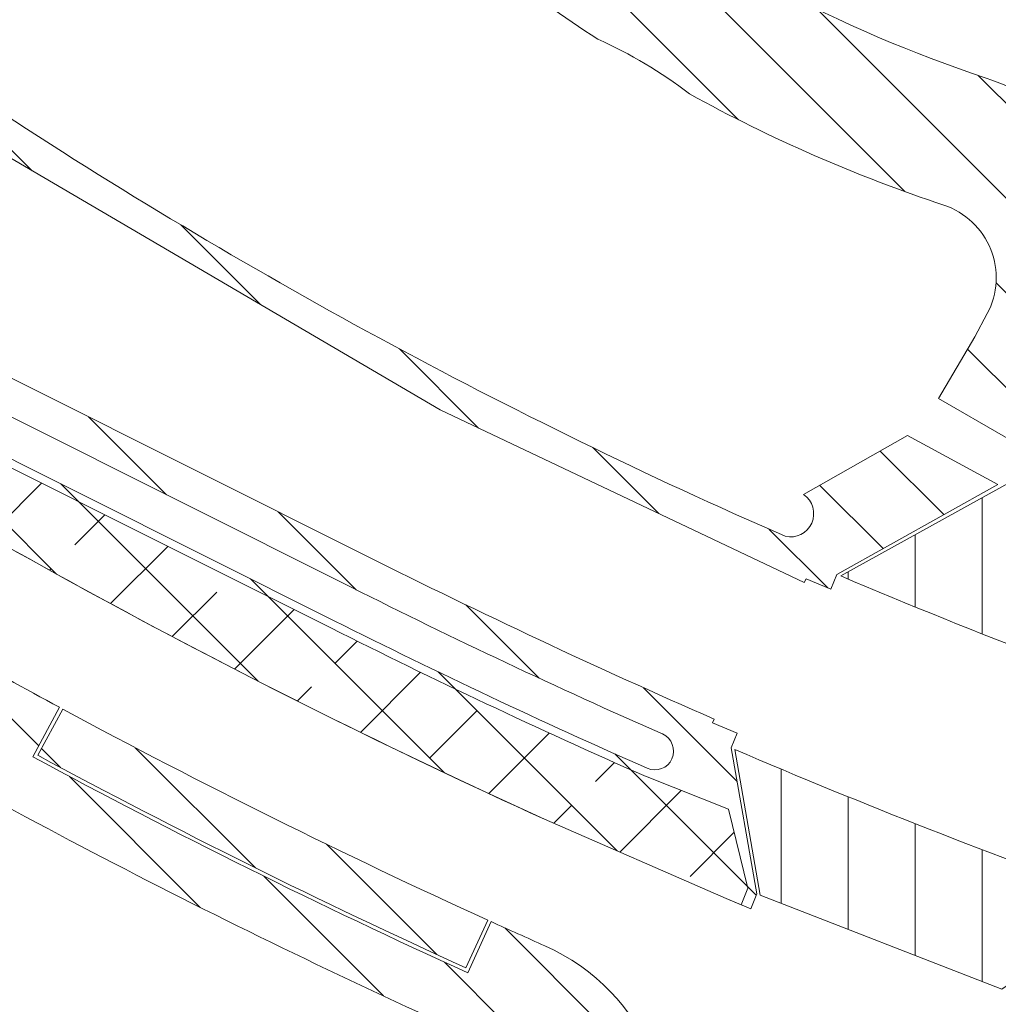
# Model space of a CAD drawing. Header units: metres. Extents: x 167411 to 168816, y 461777 to 462985.
# Tile 413 of 493: x 167774 to 167811, y 462683 to 462719. Entities that reach past the tile are written whole.
import ezdxf

# ---------------------------------------------------------------- set-up
doc = ezdxf.new("R2010")
doc.units = ezdxf.units.M
doc.header["$LTSCALE"] = 0.5
for name, color, linetype, lineweight, true_color in [('Noord-N-WE-GW-AANVULLEN-menggranulaat uitvullen', 7, 'Continuous', 18, 0xff7f01), ('Noord-N-WE-GW-AANVULLEN-teelgrond 1e grootte boom', 7, 'Continuous', 18, 0x0001ff), ('Noord-N-WE-GW-AANVULLEN-vrijgekomen grond (uitvullen)', 7, 'Continuous', 18, 0x0100ff), ('Noord-N-WE-GW-AANVULLEN-zand uitvullen', 7, 'Continuous', 18, 0x3fff01), ('Zuid-N-WE-GW-AANVULLEN-menggranulaat', 7, 'Continuous', 18, 0x01ff7f), ('Zuid-N-WE-GW-AANVULLEN-menggranulaat uitvullen', 7, 'Continuous', 18, 0xff7f01), ('Zuid-N-WE-GW-AANVULLEN-teelgrond 1e grootte boom', 7, 'Continuous', 18, 0x0001ff), ('Zuid-N-WE-GW-AANVULLEN-vrijgekomen grond (uitvullen)', 7, 'Continuous', 18, 0x0100ff), ('Zuid-N-WE-GW-AANVULLEN-zand uitvullen', 7, 'Continuous', 18, 0x3fff01), ('Zuid-N-WE-GW-ONTGRAVEN-grond-menggranulaat', 7, 'Continuous', 18, 0xff0001)]:
    doc.layers.add(name, color=color, linetype=linetype, lineweight=lineweight, true_color=true_color)
pattern_1 = [(90, (0, 0), (-2.5, 0), [])]
pattern_2 = [(45, (0, 0), (-3.535533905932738, 3.535533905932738), []), (45, (3.5355339, 0), (-3.535533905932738, 3.535533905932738), [2.5, -1.25])]
pattern_3 = [(135, (0, 0), (-1.767766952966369, -1.767766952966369), [])]

msp = doc.modelspace()

# ---------------------------------------------------------------- hatches: boundary and pattern name
at = {"layer": 'Noord-N-WE-GW-AANVULLEN-menggranulaat uitvullen', "transparency": 33554687}
h = msp.add_hatch(dxfattribs=at)
h.set_pattern_fill('ANSI31', color=256, scale=20, angle=45)
h.set_pattern_definition(pattern_1)
edge = h.paths.add_edge_path()
edge.add_arc((167900.3322941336, 462924.6375822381), 245.4416141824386, 247.0729265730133, 250.9597259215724)
edge.add_line((167820.2612152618, 462692.6242026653), (167817.8346949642, 462701.1818654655))
edge.add_line((167817.8346949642, 462701.1818654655), (167813.5750626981, 462703.4749092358))
edge.add_line((167813.5750626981, 462703.4749092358), (167804.7182587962, 462698.5855036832))
at = {"layer": 'Noord-N-WE-GW-AANVULLEN-teelgrond 1e grootte boom'}
h = msp.add_hatch(dxfattribs=at)
h.set_pattern_fill('ANSI33', color=256, scale=20)
h.set_pattern_definition(pattern_2)
h.paths.add_polyline_path([(167851.496245, 462738.563006), (167851.496245, 462733.563006), (167857.496245, 462733.563006), (167857.496245, 462738.563006)])
h.paths.add_polyline_path([(167851.3662560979, 462731.3587327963), (167851.3662560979, 462726.3587327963), (167857.3662560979, 462726.3587327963), (167857.3662560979, 462731.3587327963)])
h.paths.add_polyline_path([(167853.7575194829, 462724.8166165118), (167854.1870491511, 462719.8351002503), (167860.1648686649, 462720.3505358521), (167859.7353389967, 462725.3320521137)])
edge = h.paths.add_edge_path()
edge.add_line((167819.752561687, 462698.5678700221), (167818.5773189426, 462699.0071671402))
edge.add_line((167818.5773189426, 462699.0071671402), (167819.6625522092, 462695.1794274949))
edge.add_line((167819.6625522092, 462695.1794274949), (167823.7469851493, 462693.8079464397))
edge.add_arc((167900.6604038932, 462925.3685777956), 243.9999999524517, 251.6259691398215, 258.5614237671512)
edge.add_arc((167946.0157406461, 463149.5269567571), 472.7008644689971, 258.5614237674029, 259.1146180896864)
edge.add_arc((167946.0157504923, 463149.526999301), 472.7009081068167, 259.1146178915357, 259.7296689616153)
edge.add_line((167861.7366223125, 462684.3999445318), (167862.3462604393, 462687.5686881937))
edge.add_arc((167897.0482822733, 462880.5361637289), 196.0629412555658, 258.8202020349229, 259.8052653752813, ccw=False)
edge.add_arc((167900.6604038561, 462925.3685776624), 240.799999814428, 250.3668830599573, 260.0454236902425, ccw=False)
edge = h.paths.add_edge_path()
edge.add_line((167578.4032729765, 462799.7303160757), (167596.6203670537, 462796.9720314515))
edge.add_line((167596.6203670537, 462796.9720314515), (167601.6020787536, 462796.1410789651))
edge.add_arc((167606.5339795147, 462827.100711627), 31.34999999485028, 260.94877682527, 275.6641324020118)
edge.add_line((167609.6281247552, 462795.9037764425), (167609.6238054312, 462793.4097978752))
edge.add_arc((167603.0385404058, 462821.3954510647), 28.74999999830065, 263.5356267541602, 283.2413064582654, ccw=False)
edge.add_arc((167609.42836148, 462855.0211414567), 62.93352959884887, 252.2468160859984, 261.20118637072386, ccw=False)
edge.add_arc((167562.3483782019, 462696.7118973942), 102.2499999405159, 74.17099039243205, 77.73495314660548)
edge.add_arc((167562.3483781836, 462696.7118973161), 102.250000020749, 77.73495314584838, 81.12712426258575)
edge.add_line((167578.1196902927, 462797.7382711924), (167578.4032729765, 462799.7303160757))
edge = h.paths.add_edge_path()
edge.add_arc((167472.8983696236, 462038.8933752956), 768.1212285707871, 83.66386098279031, 84.63420210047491, ccw=False)
edge.add_line((167557.6691693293, 462802.3225686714), (167557.5895591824, 462800.5467459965))
edge.add_arc((167555.5527658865, 462613.8437053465), 186.7141502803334, 89.37496984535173, 91.48672537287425)
edge.add_line((167550.7084035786, 462800.495000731), (167546.2931048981, 462800.5326116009))
edge.add_line((167546.2931048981, 462800.5326116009), (167544.6420942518, 462803.1182976))
edge.add_line((167544.6420942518, 462803.1182976), (167544.728463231, 462803.6486691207))
edge = h.paths.add_edge_path()
edge.add_line((167502.3501883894, 462807.3307395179), (167484.6232827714, 462807.8409732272))
edge.add_line((167484.6232827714, 462807.8409732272), (167479.5257499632, 462809.9299242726))
edge.add_line((167479.5257499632, 462809.9299242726), (167479.5256575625, 462809.9101138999))
edge.add_arc((167475.679294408, 461985.2643094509), 824.6547746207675, 89.73275947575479, 92.94858476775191)
edge.add_arc((167431.5555315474, 462841.903473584), 33.11999999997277, 262.34218993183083, 272.94858476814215, ccw=False)
edge.add_line((167427.142078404, 462809.0788512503), (167426.7420394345, 462806.1212264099))
edge.add_arc((167432.0353601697, 462845.4296723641), 39.66324706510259, 262.3306199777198, 270.6948268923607)
edge.add_arc((167473.7999534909, 462046.5827580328), 760.3082304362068, 90.64474842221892, 93.112606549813, ccw=False)
edge.add_line((167465.244398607, 462806.842850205), (167494.8134747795, 462803.0676205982))
edge.add_arc((167472.8515045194, 461852.3212443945), 951.0000000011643, 86.68204269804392, 88.67671915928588, ccw=False)
edge.add_line((167527.8924539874, 462801.7271080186), (167531.204409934, 462801.5236236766))
edge.add_line((167531.204409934, 462801.5236236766), (167531.5202549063, 462805.673126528))
edge.add_arc((167473.7849370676, 462047.1590229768), 760.7082306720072, 85.64724816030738, 87.84798802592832)
at = {"layer": 'Noord-N-WE-GW-AANVULLEN-vrijgekomen grond (uitvullen)'}
h = msp.add_hatch(dxfattribs=at)
h.set_pattern_fill('ANSI31', color=256, scale=20, angle=90)
h.set_pattern_definition(pattern_3)
edge = h.paths.add_edge_path()
edge.add_line((167773.9350348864, 462744.8437128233), (167774.7053209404, 462747.5686042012))
edge.add_line((167774.7053209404, 462747.5686042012), (167772.4681345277, 462749.4091594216))
edge.add_arc((167770.7280234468, 462747.1238616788), 2.87238095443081, 52.71299964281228, 140.1453599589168)
edge.add_line((167768.5229749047, 462748.9646042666), (167768.4071028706, 462749.059860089))
edge.add_line((167768.4071028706, 462749.059860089), (167759.1034751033, 462737.7426487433))
edge.add_line((167759.1034751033, 462737.7426487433), (167759.203539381, 462737.6764132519))
edge.add_line((167759.203539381, 462737.6764132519), (167755.1871688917, 462731.6087416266))
edge.add_line((167755.1871688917, 462731.6087416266), (167753.595630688, 462729.6727469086))
edge.add_line((167753.595630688, 462729.6727469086), (167754.7471526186, 462728.7266177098))
edge.add_line((167754.7471526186, 462728.7266177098), (167760.9556895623, 462723.6252692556))
edge.add_line((167760.9556895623, 462723.6252692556), (167763.8707047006, 462721.2300982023))
edge.add_line((167763.8707047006, 462721.2300982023), (167772.4173993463, 462714.9365886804))
edge.add_line((167772.4173993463, 462714.9365886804), (167789.7646908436, 462704.7839077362))
edge.add_line((167789.7646908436, 462704.7839077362), (167803.3519518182, 462698.3356511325))
edge.add_line((167803.3519518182, 462698.3356511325), (167803.4232144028, 462698.4753509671))
edge.add_line((167803.4232144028, 462698.4753509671), (167804.3450095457, 462698.0911183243))
edge.add_line((167804.3450095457, 462698.0911183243), (167804.5758562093, 462698.6449322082))
edge.add_line((167804.5758562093, 462698.6449322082), (167810.5811801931, 462701.9960651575))
edge.add_line((167810.5811801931, 462701.9960651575), (167807.2148443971, 462703.824238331))
edge.add_line((167807.2148443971, 462703.824238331), (167803.3306558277, 462701.6217586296))
edge.add_arc((167802.8460870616, 462700.9058441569), 0.8644885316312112, -103.0830627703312, 55.90778063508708, ccw=False)
edge.add_arc((167882.1809058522, 462882.209019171), 198.7510608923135, 236.6760153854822, 246.4123589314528, ccw=False)
edge.add_arc((167827.2157503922, 462798.6067503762), 98.69853638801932, 236.08317367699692, 236.6753450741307, ccw=False)
edge.add_arc((167827.2165609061, 462798.6079693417), 98.70000020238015, 230.5911913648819, 236.0831780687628, ccw=False)
edge.add_line((167764.5569343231, 462722.3487978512), (167761.6419191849, 462724.7439689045))
edge.add_line((167761.6419191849, 462724.7439689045), (167760.9824417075, 462725.2858396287))
edge.add_line((167760.9824417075, 462725.2858396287), (167759.4385842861, 462728.0537303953))
edge.add_arc((167758.6675335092, 462730.374319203), 2.445332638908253, 152.3410074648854, 288.37984877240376, ccw=False)
edge.add_arc((167755.8140827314, 462731.7924718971), 0.7435235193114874, 337.627139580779, 360.3502143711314)
edge.add_line((167756.5575923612, 462731.7970165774), (167759.3561178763, 462736.0950902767))
edge.add_arc((167775.2784544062, 462725.7278727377), 19.00000000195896, 140.5911913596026, 146.9313831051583, ccw=False)
edge.add_line((167760.598370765, 462737.7900095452), (167768.8034407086, 462747.7758947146))
edge.add_arc((167770.8122942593, 462746.1252865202), 2.599999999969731, -39.40880863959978, 140.5911913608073, ccw=False)
edge.add_line((167772.8211478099, 462744.4746783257), (167773.9350348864, 462744.8437128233))
h = msp.add_hatch(dxfattribs=at)
h.set_pattern_fill('ANSI31', color=256, scale=20, angle=90)
h.set_pattern_definition(pattern_3)
edge = h.paths.add_edge_path()
edge.add_line((167808.3683512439, 462705.2060566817), (167809.7296364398, 462707.5111501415))
edge.add_line((167809.7296364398, 462707.5111501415), (167810.1919921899, 462708.3776063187))
edge.add_arc((167807.6775825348, 462709.7193380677), 2.850000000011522, 331.9148606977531, 431.6198591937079)
edge.add_arc((167826.5179602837, 462766.4212134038), 56.90000000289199, 241.1594014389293, 251.6198591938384, ccw=False)
edge.add_arc((167788.8043579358, 462703.2807129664), 16.79999999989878, 52.33085639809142, 65.96969185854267)
edge.add_arc((167826.5179603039, 462766.4212134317), 56.90000003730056, 232.5141128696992, 237.141146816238, ccw=False)
edge.add_arc((167826.5179602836, 462766.4212134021), 56.90000000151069, 213.4083665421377, 232.5141128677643, ccw=False)
edge.add_arc((167743.0412131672, 462711.3609492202), 43.10000000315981, 33.40836654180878, 41.68478894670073)
edge.add_arc((167795.9287975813, 462740.0977247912), 20.69999999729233, 168.2508830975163, 180.204525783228, ccw=False)
edge.add_line((167775.6624913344, 462744.3127966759), (167776.1615525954, 462746.2415042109))
edge.add_arc((167743.0412131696, 462711.3609492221), 48.10000000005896, 33.40836654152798, 46.48278059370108, ccw=False)
edge.add_arc((167826.5179602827, 462766.4212134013), 51.90000000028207, 213.408366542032, 251.6198591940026)
edge.add_arc((167807.6775825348, 462709.7193380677), 7.849999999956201, -28.085139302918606, 71.61985919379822, ccw=False)
edge.add_line((167814.6032371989, 462706.0236909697), (167814.1408814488, 462705.1572347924))
edge.add_line((167814.1408814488, 462705.1572347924), (167813.670098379, 462704.2749857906))
edge.add_line((167813.670098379, 462704.2749857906), (167813.6721555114, 462704.2745007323))
edge.add_line((167813.6721555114, 462704.2745007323), (167813.3166532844, 462703.6141082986))
edge.add_line((167813.3166532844, 462703.6141082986), (167813.4487317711, 462703.5430078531))
edge.add_line((167813.4487317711, 462703.5430078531), (167812.636672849, 462703.1049307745))
edge.add_line((167812.636672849, 462703.1049307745), (167811.2170867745, 462703.6284077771))
edge.add_line((167811.2170867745, 462703.6284077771), (167810.8745591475, 462703.766880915))
edge.add_line((167810.8745591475, 462703.766880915), (167808.3683512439, 462705.2060566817))
at = {"layer": 'Noord-N-WE-GW-AANVULLEN-zand uitvullen'}
h = msp.add_hatch(dxfattribs=at)
h.set_pattern_fill('ANSI31', color=256, scale=20, angle=90)
h.set_pattern_definition(pattern_3)
edge = h.paths.add_edge_path()
edge.add_line((167749.9464689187, 462732.4489679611), (167748.3157090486, 462733.7721422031))
edge.add_line((167748.3157090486, 462733.7721422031), (167754.5501662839, 462741.3597160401))
edge.add_line((167754.5501662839, 462741.3597160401), (167764.9394306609, 462754.0038497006))
edge.add_arc((167764.012295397, 462752.4029373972), 1.850000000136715, -26.0576243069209, 59.923609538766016, ccw=False)
edge.add_line((167765.6742479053, 462751.5902788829), (167765.4030401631, 462751.2602086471))
edge.add_line((167765.4030401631, 462751.2602086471), (167764.7681908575, 462750.4875726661))
edge.add_line((167764.7681908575, 462750.4875726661), (167756.1026763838, 462739.9413088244))
edge.add_line((167756.1026763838, 462739.9413088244), (167749.9464689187, 462732.4489679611))
edge = h.paths.add_edge_path()
edge.add_line((167810.1293982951, 462723.4999018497), (167809.4386496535, 462721.6654249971))
edge.add_arc((167826.3977031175, 462766.3047533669), 47.75226834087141, 213.4088242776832, 249.1975735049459, ccw=False)
edge.add_arc((167742.884921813, 462711.218561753), 52.29208756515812, 33.40992391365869, 41.08554998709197)
edge.add_line((167782.2989929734, 462745.5841465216), (167783.772605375, 462746.8761828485))
edge.add_arc((167742.9192725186, 462711.2429217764), 54.21000000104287, 33.408366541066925, 41.095720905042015, ccw=False)
edge.add_arc((167826.3960196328, 462766.3031859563), 45.79000000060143, 213.4083665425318, 249.1916025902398)
edge = h.paths.add_edge_path()
edge.add_line((167832.8608694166, 462724.461658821), (167832.8628630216, 462724.417020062))
edge.add_line((167832.8628630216, 462724.417020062), (167832.8399695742, 462724.4160300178))
edge.add_line((167832.8399695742, 462724.4160300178), (167833.0613952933, 462719.4580923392))
edge.add_line((167833.0613952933, 462719.4580923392), (167833.0842872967, 462719.4591147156))
edge.add_line((167833.0842872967, 462719.4591147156), (167833.1341986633, 462718.3415505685))
edge.add_arc((167836.0106400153, 462774.2175613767), 55.94999998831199, 267.0530717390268, 274.9281216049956)
edge.add_line((167840.8170770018, 462718.4743944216), (167870.436461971, 462721.0283165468))
edge.add_line((167870.436461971, 462721.0283165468), (167870.6169378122, 462718.9360860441))
edge.add_line((167870.6169378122, 462718.9360860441), (167840.9974794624, 462716.3821575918))
edge.add_arc((167836.0106400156, 462774.2175613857), 58.04999999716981, 263.4683981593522, 274.9281216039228, ccw=False)
edge.add_arc((167829.7258858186, 462719.3261744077), 2.800000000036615, 177.8736503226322, 263.4683981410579, ccw=False)
edge.add_line((167826.9278137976, 462719.4300636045), (167829.8827276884, 462718.7707483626))
edge.add_line((167829.8827276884, 462718.7707483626), (167830.4841172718, 462721.4660514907))
edge.add_line((167830.4841172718, 462721.4660514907), (167830.5117628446, 462721.6108535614))
edge.add_line((167830.5117628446, 462721.6108535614), (167830.9468928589, 462724.3377614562))
edge.add_line((167830.9468928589, 462724.3377614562), (167830.7587835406, 462724.3677778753))
edge.add_line((167830.7587835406, 462724.3677778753), (167832.8608694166, 462724.461658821))
edge = h.paths.add_edge_path()
edge.add_line((167827.8648713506, 462724.8295566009), (167829.5824657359, 462724.555481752))
edge.add_line((167829.5824657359, 462724.555481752), (167832.8102013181, 462724.6996351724))
edge.add_line((167832.8102013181, 462724.6996351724), (167832.5505339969, 462730.5138395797))
edge.add_line((167832.5505339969, 462730.5138395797), (167827.9559298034, 462730.3086406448))
edge.add_arc((167795.3298903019, 462728.1105633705), 32.69999995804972, -5.758553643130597, 3.854299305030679, ccw=False)
edge = h.paths.add_edge_path()
edge.add_line((167817.9536276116, 462701.0487781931), (167819.5593207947, 462700.1919530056))
edge.add_line((167819.5593207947, 462700.1919530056), (167826.4026807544, 462713.0164317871))
edge.add_arc((167826.0324682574, 462710.2410142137), 2.799999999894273, 82.40217579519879, 151.9148606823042)
edge.add_line((167823.5621710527, 462711.5592068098), (167817.9536276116, 462701.0487781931))
at = {"layer": 'Zuid-N-WE-GW-AANVULLEN-menggranulaat'}
h = msp.add_hatch(dxfattribs=at)
h.set_pattern_fill('ANSI37', color=256, scale=20)
h.set_pattern_definition([(45, (0, 0), (-1.767766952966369, 1.767766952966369), []), (135, (0, 0), (-1.767766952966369, -1.767766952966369), [])])
edge = h.paths.add_edge_path()
edge.add_arc((167803.4791472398, 462466.3690323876), 20.99999999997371, 297.6526232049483, 334.9313167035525)
edge.add_line((167822.5009582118, 462457.4712401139), (167827.8134121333, 462468.8282701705))
edge.add_arc((167808.7916689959, 462477.7260058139), 20.99991456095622, 334.9313782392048, 364.503464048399)
edge.add_line((167829.7267481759, 462479.3749058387), (167827.4790799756, 462507.9125713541))
edge.add_arc((167825.4852546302, 462507.755534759), 2.000000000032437, 4.503402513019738, 90.27156755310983)
edge.add_arc((167824.8460969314, 462642.6050917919), 132.8510717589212, 259.64941472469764, 270.2715675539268, ccw=False)
edge.add_arc((167754.8900732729, 462225.1511423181), 290.4445156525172, 80.86994677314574, 87.31915756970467)
edge.add_arc((167775.0175849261, 462636.516389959), 121.415015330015, 260.654251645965, 266.9109979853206, ccw=False)
edge.add_arc((167974.3146421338, 463868.2755060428), 1369.192570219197, 259.95828140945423, 260.7955184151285, ccw=False)
edge.add_arc((167530.3156294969, 461237.1591816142), 1299.214996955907, 80.9099083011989, 81.3481679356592)
edge.add_line((167725.7562178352, 462521.5900223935), (167726.5613614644, 462523.2881156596))
edge.add_arc((167530.3156294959, 461237.1591816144), 1301.01499695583, 80.90924953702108, 81.32436302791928, ccw=False)
edge.add_arc((167974.3146421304, 463868.2755060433), 1367.392570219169, 259.957655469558, 260.7956117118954)
edge.add_arc((167775.0175849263, 462636.5163899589), 119.6150153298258, 260.6531923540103, 266.9079431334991)
edge.add_arc((167754.8900732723, 462225.1511423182), 292.2445156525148, 80.8661692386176, 87.3178939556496, ccw=False)
edge.add_arc((167824.846096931, 462642.6050917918), 131.0510717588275, 259.6410738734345, 270.081003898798)
edge.add_arc((167825.0285473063, 462513.5541490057), 1.999999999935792, 270.0810038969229, 364.5034025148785)
edge.add_line((167827.0223726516, 462513.711185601), (167826.3476529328, 462522.277808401))
edge.add_arc((167851.2704697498, 462524.2407658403), 25.00000000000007, 159.6344798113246, 184.5034025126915, ccw=False)
edge.add_line((167827.8331801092, 462532.9409643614), (167839.6054740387, 462564.6541099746))
edge.add_arc((167863.0427636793, 462555.9539114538), 25.00000000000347, 92.92646269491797, 159.6344798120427, ccw=False)
edge.add_arc((167859.6731861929, 462621.8678397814), 41.00000000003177, 272.9264626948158, 332.9525938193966)
edge.add_arc((167761.4366320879, 462672.0242893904), 151.2999999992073, 332.9525938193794, 343.4711954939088)
edge.add_arc((167761.4366320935, 462672.0242893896), 151.2999999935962, 343.4711954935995, 352.7182832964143)
edge.add_arc((167761.4366320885, 462672.0242893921), 151.299999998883, 352.7182832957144, 359.9848447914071)
edge.add_arc((167762.6427129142, 462672.126905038), 150.0939816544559, 359.9455512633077, 369.780692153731)
edge.add_arc((167930.1719424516, 462701.5206140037), 19.9999999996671, 191.1198891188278, 191.2334212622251, ccw=False)
edge.add_arc((167737.3431602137, 462663.465514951), 176.548040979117, 11.16895386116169, 18.09769581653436)
edge.add_line((167905.1570562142, 462718.3080812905), (167903.1593950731, 462724.0577253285))
edge.add_arc((167739.6427847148, 462664.0457215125), 174.1812919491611, 20.15357154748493, 22.68530781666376)
edge.add_line((167900.3488921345, 462731.2221273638), (167888.5491926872, 462758.9092599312))
edge.add_arc((165746.7489998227, 461786.7376482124), 2352.110904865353, 24.41348664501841, 26.09998645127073)
edge.add_line((167859.0096983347, 462821.5228676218), (167856.2721985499, 462827.0317757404))
edge.add_line((167856.2721985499, 462827.0317757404), (167849.4427865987, 462840.7263118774))
edge.add_line((167849.4427865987, 462840.7263118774), (167853.1350324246, 462842.2854980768))
edge.add_line((167853.1350324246, 462842.2854980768), (167860.3813711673, 462827.7549278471))
edge.add_line((167860.3813711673, 462827.7549278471), (167861.3957378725, 462825.6996336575))
edge.add_line((167861.3957378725, 462825.6996336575), (167863.1099234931, 462822.2444456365))
edge.add_arc((165737.1791078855, 461782.2200335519), 2366.692335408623, 24.416192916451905, 26.068294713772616, ccw=False)
edge.add_line((167892.2107470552, 462760.5202148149), (167904.0259808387, 462732.7966320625))
edge.add_arc((167739.8099433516, 462664.1044459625), 178.0042791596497, 19.80421544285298, 22.699741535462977, ccw=False)
edge.add_line((167907.2863097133, 462724.4135672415), (167909.2465979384, 462718.6607007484))
edge.add_arc((167740.0904840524, 462664.1680653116), 177.7167357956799, 11.117207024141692, 17.85603628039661, ccw=False)
edge.add_arc((167930.1719424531, 462701.5206139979), 16.00000000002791, 191.1198890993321, 191.4083296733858)
edge.add_arc((167760.3030476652, 462671.9276384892), 156.4335888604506, 0.020354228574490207, 9.726300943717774, ccw=False)
edge.add_arc((167761.4366320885, 462672.0242893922), 155.2999999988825, 352.7182832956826, 359.9848447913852, ccw=False)
edge.add_arc((167761.4366320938, 462672.0242893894), 155.2999999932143, 343.47119549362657, 352.71828329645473, ccw=False)
edge.add_arc((167761.4366320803, 462672.0242893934), 155.3000000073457, 332.95259381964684, 343.47119549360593, ccw=False)
edge.add_arc((167859.6731861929, 462621.8678397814), 45.0000000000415, 272.9264626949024, 332.9525938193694, ccw=False)
edge.add_arc((167863.0427636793, 462555.9539114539), 20.99999999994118, 92.92646269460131, 159.6344798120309)
edge.add_line((167843.3554403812, 462563.2620782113), (167831.5831464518, 462531.548932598))
edge.add_arc((167851.2704697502, 462524.2407658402), 21.00000000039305, 159.6344798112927, 184.5034025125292)
edge.add_line((167830.3353036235, 462522.5918815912), (167833.7143988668, 462479.6889790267))
edge.add_arc((167808.7916777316, 462477.7260042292), 24.99990597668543, -25.068626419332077, 4.503459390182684, ccw=False)
edge.add_line((167831.4366161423, 462467.1334566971), (167826.1241603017, 462455.7764225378))
edge.add_arc((167803.4791472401, 462466.3690323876), 24.99999999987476, 326.0230712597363, 334.93131670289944, ccw=False)
edge.add_line((167824.2107141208, 462452.3975566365), (167824.3351035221, 462452.313727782))
edge.add_arc((167826.6985021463, 462450.7209795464), 2.849999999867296, 146.0230712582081, 226.2503602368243)
edge.add_line((167824.7277028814, 462448.6622298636), (167832.9604662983, 462440.7811726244))
edge.add_line((167832.9604662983, 462440.7811726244), (167832.856741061, 462440.6728163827))
edge.add_line((167832.856741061, 462440.6728163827), (167836.0875973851, 462437.5799832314))
edge.add_arc((167853.3620299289, 462455.6518945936), 24.99999999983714, 226.2924793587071, 277.4629986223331)
edge.add_line((167856.6091772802, 462430.8636708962), (167887.2002697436, 462434.8709683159))
edge.add_line((167887.2002697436, 462434.8709683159), (167887.6548703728, 462431.4006169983))
edge.add_line((167887.6548703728, 462431.4006169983), (167857.0637779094, 462427.3933195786))
edge.add_arc((167853.3620299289, 462455.6518945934), 28.49999999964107, 226.4362674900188, 277.4629986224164, ccw=False)
edge.add_line((167833.7209410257, 462435.0005598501), (167830.4365544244, 462438.1445760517))
edge.add_line((167830.4365544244, 462438.1445760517), (167830.3328291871, 462438.03621981))
edge.add_line((167830.3328291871, 462438.03621981), (167822.1006203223, 462445.9165948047))
edge.add_arc((167820.1298408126, 462443.8578262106), 2.850000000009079, 46.25091003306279, 126.488941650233)
edge.add_line((167818.435038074, 462446.1491454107), (167818.3458420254, 462446.2697441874))
edge.add_arc((167803.479147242, 462466.3690323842), 24.99999999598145, 300.71144744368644, 306.4889533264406, ccw=False)
edge.add_line((167816.2470148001, 462444.8752761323), (167813.2254524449, 462447.7677008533))
at = {"layer": 'Zuid-N-WE-GW-AANVULLEN-menggranulaat uitvullen', "transparency": 33554687}
h = msp.add_hatch(dxfattribs=at)
h.set_pattern_fill('ANSI31', color=256, scale=20, angle=45)
h.set_pattern_definition(pattern_1)
edge = h.paths.add_edge_path()
edge.add_line((167800.7593120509, 462692.1080691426), (167801.7129940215, 462686.6669334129))
edge.add_line((167801.7129940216, 462686.6669334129), (167810.7334609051, 462683.1577698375))
edge.add_line((167810.7334609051, 462683.1577698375), (167815.3785713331, 462686.3751301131))
edge.add_arc((167902.8519649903, 462930.942686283), 259.7400318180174, 246.8551472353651, 250.3196191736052, ccw=False)
at = {"layer": 'Zuid-N-WE-GW-AANVULLEN-teelgrond 1e grootte boom'}
h = msp.add_hatch(dxfattribs=at)
h.set_pattern_fill('ANSI33', color=256, scale=20)
h.set_pattern_definition(pattern_2)
h.paths.add_polyline_path([(167632.8377178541, 462676.5266989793), (167632.8377178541, 462671.5266989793), (167638.8377178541, 462671.5266989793), (167638.8377178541, 462676.5266989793)])
h.paths.add_polyline_path([(167654.1186690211, 462688.734524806), (167654.1186690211, 462683.734524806), (167660.1186690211, 462683.734524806), (167660.1186690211, 462688.734524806)])
h.paths.add_polyline_path([(167683.8796496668, 462668.6183621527), (167683.8796496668, 462663.6183621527), (167689.8796496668, 462663.6183621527), (167689.8796496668, 462668.6183621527)])
edge = h.paths.add_edge_path()
edge.add_arc((167810.3808444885, 462803.3814329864), 106.5000072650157, 242.86446916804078, 243.3100240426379, ccw=False)
edge.add_line((167761.8065248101, 462708.6038669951), (167760.9984946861, 462707.2503733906))
edge.add_arc((167900.6604039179, 462925.3685778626), 259.0000000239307, 237.3684112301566, 245.5973856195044)
edge.add_line((167793.6555941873, 462689.5063920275), (167800.444228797, 462686.5429145))
edge.add_line((167800.444228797, 462686.5429145), (167800.9974573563, 462686.3120079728))
edge.add_line((167800.9974573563, 462686.3120079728), (167801.2488266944, 462686.9240642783))
edge.add_line((167801.2488266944, 462686.9240642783), (167800.5308514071, 462689.8730815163))
edge.add_line((167800.5308514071, 462689.8730815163), (167797.4306392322, 462691.1075347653))
edge.add_arc((167797.765800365, 462692.0496956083), 1.000000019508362, 246.25729131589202, 250.4176637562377, ccw=False)
edge.add_arc((167900.6603241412, 462925.3684069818), 255.9998115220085, 243.3097077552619, 246.2025355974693, ccw=False)
edge.add_line((167785.6734964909, 462696.646014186), (167766.6099376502, 462706.1854506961))
edge.add_line((167766.6099376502, 462706.1854506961), (167762.5450142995, 462708.2290031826))
edge = h.paths.add_edge_path()
edge.add_line((167729.7955435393, 462731.755873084), (167718.4336053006, 462741.0916000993))
edge.add_arc((167656.8532226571, 462666.1459099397), 97.00000000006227, 50.59119135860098, 61.94803445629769)
edge.add_arc((167611.2368211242, 462580.54133114), 194.0000000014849, 61.94803431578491, 75.54710071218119)
edge.add_arc((167473.7849370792, 462047.1590232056), 744.8082304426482, 75.54877375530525, 77.73469606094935)
edge.add_arc((167473.78493708, 462047.1590232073), 744.8082304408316, 77.73469606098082, 79.04143100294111)
edge.add_line((167615.3723289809, 462778.3856027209), (167614.8020302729, 462775.4403694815))
edge.add_arc((167473.7677960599, 462047.0874752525), 741.8817923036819, 75.54949357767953, 79.04118276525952, ccw=False)
edge.add_arc((167611.2368215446, 462580.5413309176), 191.0000000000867, 51.90992444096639, 75.54949357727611, ccw=False)
edge.add_line((167729.0646370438, 462730.8663318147), (167729.7955435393, 462731.755873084))
edge = h.paths.add_edge_path()
edge.add_arc((167472.8515045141, 461852.3212443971), 938.9999999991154, 85.87992178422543, 87.73106189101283)
edge.add_arc((167502.2273521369, 462593.7395201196), 196.9999999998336, 87.73106189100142, 96.39076555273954)
edge.add_arc((167457.7038466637, 462991.2538688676), 203.0000000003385, 273.55816279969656, 276.39076555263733, ccw=False)
edge.add_line((167470.3023812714, 462788.6451895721), (167468.5569805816, 462788.544200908))
edge.add_arc((167468.503516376, 462789.5427705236), 0.9999998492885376, 126.58263599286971, 273.0647350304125, ccw=False)
edge.add_line((167467.9075349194, 462790.3457685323), (167467.8520288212, 462791.5115153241))
edge.add_line((167467.8520288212, 462791.5115153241), (167463.356459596, 462791.333787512))
edge.add_line((167463.356459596, 462791.333787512), (167463.3627943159, 462791.1097321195))
edge.add_line((167463.3627943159, 462791.1097321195), (167462.3580633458, 462791.0829777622))
edge.add_arc((167462.3345474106, 462789.8042607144), 1.278933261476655, 88.94643464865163, 226.1744196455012)
edge.add_line((167461.448930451, 462788.8815728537), (167462.1728936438, 462788.1917342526))
edge.add_line((167462.1728936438, 462788.1917342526), (167462.1250852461, 462788.1415608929))
edge.add_arc((167466.9677423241, 462794.3276324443), 7.856131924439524, 231.9450104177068, 266.4484992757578)
edge.add_arc((167460.2758619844, 462965.3663968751), 178.9874041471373, 271.9867574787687, 276.4949520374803)
edge.add_arc((167502.2273521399, 462593.7395200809), 195.0000000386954, 93.46616453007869, 96.39076555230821, ccw=False)
edge.add_arc((167496.4837385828, 462688.5657343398), 99.99999999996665, 87.97320017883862, 93.46616452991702, ccw=False)
edge.add_arc((167473.7849370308, 462047.1590232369), 741.8082304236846, 86.95425751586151, 87.97320017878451, ccw=False)
edge.add_arc((167473.7957505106, 462047.2905003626), 741.6763644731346, 83.64190735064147, 86.95455203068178, ccw=False)
edge.add_line((167555.9305037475, 462784.4049500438), (167556.2896047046, 462786.3928943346))
edge.add_arc((167533.3755837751, 462692.3299431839), 96.81369290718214, 76.30923118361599, 85.88914324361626)
edge = h.paths.add_edge_path()
edge.add_line((167584.8977186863, 462782.6331097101), (167584.6325823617, 462780.6366321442))
edge.add_line((167584.6325823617, 462780.6366321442), (167596.1308612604, 462778.8071042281))
edge.add_line((167596.1308612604, 462778.8071042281), (167596.4327265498, 462781.6749466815))
edge.add_line((167596.4327265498, 462781.6749466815), (167593.1436613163, 462782.1492670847))
edge.add_arc((167583.1492237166, 462682.3260606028), 100.3222873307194, 84.28252100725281, 89.00135396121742)
edge = h.paths.add_edge_path()
edge.add_line((167428.3733344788, 462785.1688034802), (167429.6782427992, 462782.4659556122))
edge.add_arc((167439.9861721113, 462760.6301085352), 24.14658618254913, 92.09856876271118, 115.2703350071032, ccw=False)
edge.add_line((167439.1019544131, 462784.7604998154), (167449.4898294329, 462785.1491883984))
edge.add_line((167449.4898294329, 462785.1491883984), (167449.5082445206, 462787.980754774))
edge.add_line((167449.5082445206, 462787.980754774), (167439.1025243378, 462787.5772356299))
edge.add_arc((167438.9928821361, 462762.9630241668), 24.61445565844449, 89.74478183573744, 115.5586891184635)
at = {"layer": 'Zuid-N-WE-GW-AANVULLEN-vrijgekomen grond (uitvullen)'}
h = msp.add_hatch(dxfattribs=at)
h.set_pattern_fill('ANSI31', color=256, scale=20, angle=90)
h.set_pattern_definition(pattern_3)
edge = h.paths.add_edge_path()
edge.add_line((167746.9891547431, 462721.5661217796), (167745.8314651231, 462720.1625227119))
edge.add_arc((167747.2586452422, 462718.9853834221), 1.84999999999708, 140.4841608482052, 233.3770909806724)
edge.add_arc((167900.660403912, 462925.368577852), 259.0000000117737, 233.3770909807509, 245.597385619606)
edge.add_line((167793.6555941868, 462689.5063920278), (167800.444228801, 462686.5429144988))
edge.add_line((167800.444228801, 462686.5429144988), (167801.3670718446, 462686.1577382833))
edge.add_line((167801.3670718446, 462686.1577382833), (167801.5812943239, 462686.7182514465))
edge.add_line((167801.5812943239, 462686.7182514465), (167800.6268617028, 462692.1633440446))
edge.add_line((167800.6268617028, 462692.1633440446), (167800.8576897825, 462692.7171656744))
edge.add_line((167800.8576897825, 462692.7171656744), (167799.9346537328, 462693.1018791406))
edge.add_line((167799.9346537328, 462693.1018791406), (167799.9923607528, 462693.2403345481))
edge.add_arc((167910.7268898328, 462946.1190611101), 276.0612002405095, 243.37748507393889, 246.3515912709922, ccw=False)
edge.add_line((167787.0209895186, 462699.3263616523), (167767.9549345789, 462708.8670530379))
edge.add_arc((167822.0203004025, 462823.1896711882), 126.4623453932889, 237.851292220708, 244.6896320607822, ccw=False)
edge.add_arc((167810.3808411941, 462803.3814264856), 103.4999999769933, 232.5883898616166, 237.47177838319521, ccw=False)
edge.add_line((167747.5007820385, 462721.1722533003), (167746.9891547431, 462721.5661217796))
edge = h.paths.add_edge_path(flags=16)
edge.add_line((167766.744437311, 462706.4536109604), (167762.6797631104, 462708.4970381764))
edge.add_arc((167810.3808412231, 462803.3814265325), 106.2000000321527, 237.4717783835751, 243.3100240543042, ccw=False)
edge.add_arc((167810.3808412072, 462803.381426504), 106.1999999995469, 233.7471396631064, 237.4717783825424, ccw=False)
edge.add_arc((167747.9934259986, 462718.3046351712), 0.7000000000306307, 53.74713966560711, 233.74713966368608, ccw=False)
edge.add_arc((167810.3808412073, 462803.3814265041), 104.7999999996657, 233.7471396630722, 237.4717783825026)
edge.add_arc((167810.3808412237, 462803.3814265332), 104.8000000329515, 237.4717783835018, 243.3100240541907)
edge.add_line((167763.308590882, 462709.7478681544), (167767.3721025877, 462707.7050253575))
edge.add_line((167767.3721025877, 462707.7050253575), (167786.4373215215, 462698.1647542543))
edge.add_arc((167900.6604038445, 462925.3685778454), 254.2999999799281, 243.3097695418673, 246.2051892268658)
edge.add_arc((167797.7774848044, 462692.0445435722), 0.7000000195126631, -113.79481032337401, 66.20518967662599, ccw=False)
edge.add_arc((167900.6603241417, 462925.3684069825), 255.6998115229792, 243.3096451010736, 246.20519012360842, ccw=False)
edge.add_line((167785.8079969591, 462696.9141740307), (167766.744437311, 462706.4536109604))
at = {"layer": 'Zuid-N-WE-GW-AANVULLEN-zand uitvullen'}
h = msp.add_hatch(dxfattribs=at)
h.set_pattern_fill('ANSI31', color=256, scale=20, angle=90)
h.set_pattern_definition(pattern_3)
edge = h.paths.add_edge_path()
edge.add_line((167795.7745702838, 462679.2819564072), (167757.1146434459, 462606.833128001))
edge.add_line((167757.1146434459, 462606.833128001), (167749.736784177, 462607.3596886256))
edge.add_line((167749.736784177, 462607.3596886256), (167738.8258026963, 462608.1384095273))
edge.add_line((167738.8258026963, 462608.1384095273), (167745.8726223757, 462629.0658649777))
edge.add_line((167745.8726223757, 462629.0658649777), (167747.9822027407, 462628.355514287))
edge.add_line((167747.9822027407, 462628.355514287), (167749.1194775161, 462631.7329623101))
edge.add_line((167749.1194775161, 462631.7329623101), (167740.6128257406, 462634.5973736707))
edge.add_line((167740.6128257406, 462634.5973736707), (167740.5011337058, 462634.2656736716))
edge.add_line((167740.5011337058, 462634.2656736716), (167740.4821794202, 462634.2720560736))
edge.add_line((167740.4821794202, 462634.2720560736), (167740.0130728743, 462632.8789160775))
edge.add_line((167740.0130728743, 462632.8789160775), (167740.4188367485, 462632.7422848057))
edge.add_line((167740.4188367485, 462632.7422848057), (167740.5943615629, 462633.2643372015))
edge.add_line((167740.5943615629, 462633.2643372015), (167745.3329329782, 462631.6687367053))
edge.add_line((167745.3329329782, 462631.6687367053), (167738.4718508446, 462611.2928796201))
edge.add_line((167738.4718508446, 462611.2928796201), (167733.7425296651, 462612.8853653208))
edge.add_line((167733.7425296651, 462612.8853653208), (167733.8254888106, 462613.1321054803))
edge.add_line((167733.8254888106, 462613.1321054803), (167733.4097447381, 462613.2732351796))
edge.add_line((167733.4097447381, 462613.2732351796), (167732.335110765, 462610.081816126))
edge.add_arc((167739.8220535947, 462607.5607673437), 7.899999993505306, 161.3902794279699, 172.1651538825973)
edge.add_line((167731.9957991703, 462608.6376803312), (167731.8878886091, 462608.6466573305))
edge.add_line((167731.8878886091, 462608.6466573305), (167731.5318063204, 462604.742568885))
edge.add_line((167731.5318063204, 462604.742568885), (167732.4764264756, 462604.669039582))
edge.add_line((167732.4764264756, 462604.669039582), (167733.5169377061, 462604.5901410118))
edge.add_line((167733.5169377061, 462604.5901410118), (167733.8792757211, 462604.563422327))
edge.add_line((167733.8792757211, 462604.563422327), (167734.0895837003, 462607.5009778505))
edge.add_line((167734.0895837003, 462607.5009778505), (167737.5806483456, 462607.2510425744))
edge.add_line((167737.5806483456, 462607.2510425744), (167737.3702569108, 462604.3123213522))
edge.add_line((167737.3702569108, 462604.3123213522), (167737.5061939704, 462604.3026194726))
edge.add_line((167737.5061939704, 462604.3026194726), (167747.0697048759, 462603.6200680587))
edge.add_line((167747.0697048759, 462603.6200680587), (167748.0671676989, 462603.5488787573))
edge.add_line((167748.0671676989, 462603.5488787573), (167755.6178587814, 462603.0099830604))
edge.add_arc((167756.0307567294, 462608.7952674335), 5.799999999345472, 265.9177003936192, 331.9148606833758)
edge.add_line((167761.1478009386, 462606.0647256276), (167761.6185840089, 462606.9469746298))
edge.add_line((167761.6185840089, 462606.9469746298), (167762.9771284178, 462609.4928912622))
edge.add_line((167762.9771284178, 462609.4928912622), (167761.1244055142, 462610.4815357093))
edge.add_line((167761.1244055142, 462610.4815357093), (167775.2478976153, 462636.9490057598))
edge.add_line((167775.2478976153, 462636.9490057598), (167777.1006205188, 462635.9603613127))
edge.add_line((167777.1006205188, 462635.9603613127), (167777.9574457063, 462637.5660544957))
edge.add_line((167777.9574457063, 462637.5660544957), (167776.1047228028, 462638.5546989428))
edge.add_line((167776.1047228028, 462638.5546989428), (167785.768664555, 462656.6649571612))
edge.add_line((167785.768664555, 462656.6649571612), (167787.880745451, 462656.162350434))
edge.add_line((167787.880745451, 462656.162350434), (167789.3756426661, 462658.9637940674))
edge.add_line((167789.3756426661, 462658.9637940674), (167787.5229204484, 462659.9524384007))
edge.add_line((167787.5229204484, 462659.9524384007), (167795.9970157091, 462675.8329204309))
edge.add_line((167795.9970157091, 462675.8329204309), (167797.7948367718, 462674.873572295))
edge.add_arc((167790.5052691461, 462677.6488567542), 7.799999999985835, 339.1571680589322, 426.0398304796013)
edge.add_arc((167900.5384620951, 462925.2505480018), 263.1499973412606, 245.56021505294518, 246.0398304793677, ccw=False)
edge.add_line((167791.6636534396, 462685.6796876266), (167790.7948063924, 462683.7678547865))
edge.add_arc((167900.5384625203, 462925.2505489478), 265.249998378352, 241.6407369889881, 245.5602150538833, ccw=False)
edge.add_line((167774.5450677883, 462691.83412681), (167775.5425649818, 462693.6820984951))
edge.add_arc((167900.910658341, 462925.933463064), 263.9277461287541, 240.6813251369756, 241.640054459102, ccw=False)
edge.add_line((167771.6740387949, 462695.8122964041), (167770.8129716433, 462696.2981354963))
edge.add_line((167770.8129716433, 462696.2981354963), (167770.7820133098, 462696.2351969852))
edge.add_line((167770.7820133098, 462696.2351969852), (167768.9560676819, 462692.5230366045))
edge.add_arc((167900.5384625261, 462925.2505489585), 267.3499983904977, 240.516506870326, 246.9296879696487)
h.paths.add_polyline_path([(167760.56873133, 462608.7604819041), (167761.2749059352, 462610.0838554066), (167762.5982794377, 462609.3776808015), (167761.8921048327, 462608.054307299)], flags=16)
h.paths.add_polyline_path([(167733.5098151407, 462610.588780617), (167733.9884952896, 462612.0103520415), (167735.4100667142, 462611.5316718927), (167734.9313865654, 462610.1101004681)], flags=16)
edge = h.paths.add_edge_path()
edge.add_line((167725.9364010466, 462609.0111846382), (167725.5930720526, 462605.2469233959))
edge.add_arc((167770.2193073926, 463095.5201039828), 492.3000025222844, 264.7990865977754, 265.4764568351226)
edge.add_line((167731.392232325, 462604.7536109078), (167731.7355957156, 462608.5182492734))
edge.add_arc((167771.6698899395, 463112.6889498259), 505.7497831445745, 264.8118213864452, 265.47117787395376, ccw=False)
h.paths.add_polyline_path([(167775.3055028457, 462636.7595812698), (167777.034710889, 462635.8368464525), (167763.0430380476, 462609.6164061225), (167761.3138300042, 462610.5391409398)], flags=17)
edge = h.paths.add_edge_path(flags=17)
edge.add_line((167789.441552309, 462659.0873089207), (167797.3868113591, 462673.9767488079))
edge.add_arc((167790.5052691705, 462677.6488567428), 7.799999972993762, 331.9148606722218, 338.121644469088)
edge.add_line((167797.7434904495, 462674.7422862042), (167796.0546209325, 462675.6434959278))
edge.add_line((167796.0546209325, 462675.6434959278), (167787.7123449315, 462660.010043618))
edge.add_line((167787.7123449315, 462660.010043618), (167789.441552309, 462659.0873089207))
h.paths.add_polyline_path([(167796.1288349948, 462676.0799501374), (167796.8350095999, 462677.4033236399), (167798.1583831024, 462676.6971490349), (167797.4522084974, 462675.3737755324)], flags=16)
edge = h.paths.add_edge_path(flags=17)
edge.add_line((167775.6657630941, 462693.6155986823), (167774.7347832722, 462691.8908576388))
edge.add_arc((167900.5384625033, 462925.2505489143), 265.1099983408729, 241.6709938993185, 245.5299581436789)
edge.add_line((167790.7252893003, 462683.9532670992), (167791.536197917, 462685.7376107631))
edge.add_arc((167900.5676814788, 462925.3094113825), 263.2157139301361, 241.6717008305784, 245.5292512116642, ccw=False)
at = {"layer": 'Zuid-N-WE-GW-ONTGRAVEN-grond-menggranulaat'}
h = msp.add_hatch(dxfattribs=at)
h.set_pattern_fill('ANSI31', color=256, scale=20)
h.set_pattern_definition([(45, (0, 0), (-1.767766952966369, 1.767766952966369), [])])
edge = h.paths.add_edge_path()
edge.add_line((167853.1350324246, 462842.2854980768), (167849.4427865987, 462840.7263118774))
edge.add_line((167849.4427865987, 462840.7263118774), (167856.2721985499, 462827.0317757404))
edge.add_line((167856.2721985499, 462827.0317757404), (167859.0096983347, 462821.5228676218))
edge.add_arc((165746.7489998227, 461786.7376482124), 2352.110904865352, 24.413486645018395, 26.099986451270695, ccw=False)
edge.add_line((167888.5491926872, 462758.9092599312), (167900.3488921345, 462731.2221273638))
edge.add_arc((167739.6427847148, 462664.0457215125), 174.1812919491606, 20.153571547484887, 22.685307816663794, ccw=False)
edge.add_line((167903.1593950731, 462724.0577253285), (167905.1570562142, 462718.3080812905))
edge.add_arc((167737.3431602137, 462663.465514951), 176.5480409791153, 11.168953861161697, 18.097695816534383, ccw=False)
edge.add_arc((167930.1719424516, 462701.5206140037), 19.99999999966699, 191.1198891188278, 191.2334212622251)
edge.add_arc((167762.6427129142, 462672.126905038), 150.0939816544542, -0.054448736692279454, 9.780692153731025, ccw=False)
edge.add_arc((167761.4366320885, 462672.0242893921), 151.2999999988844, 352.7182832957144, 359.984844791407, ccw=False)
edge.add_arc((167761.4366320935, 462672.0242893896), 151.2999999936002, 343.4711954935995, 352.7182832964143, ccw=False)
edge.add_arc((167761.4366320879, 462672.0242893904), 151.299999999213, 332.95259381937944, 343.4711954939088, ccw=False)
edge.add_arc((167859.6731861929, 462621.8678397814), 41.00000000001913, 272.9264626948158, 332.9525938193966, ccw=False)
edge.add_arc((167863.0427636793, 462555.9539114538), 25.00000000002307, 92.926462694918, 159.6344798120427)
edge.add_line((167839.6054740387, 462564.6541099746), (167827.8331801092, 462532.9409643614))
edge.add_arc((167851.2704697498, 462524.2407658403), 24.99999999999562, 159.6344798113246, 184.5034025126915)
edge.add_line((167826.3476529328, 462522.277808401), (167827.0223726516, 462513.711185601))
edge.add_arc((167825.0285473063, 462513.5541490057), 1.999999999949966, -89.91899610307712, 4.5034025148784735, ccw=False)
edge.add_arc((167824.846096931, 462642.6050917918), 131.0510717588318, 259.6410738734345, 270.08100389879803, ccw=False)
edge.add_arc((167754.8900732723, 462225.1511423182), 292.2445156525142, 80.86616923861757, 87.31789395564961)
edge.add_arc((167775.0175849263, 462636.5163899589), 119.6150153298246, 260.65319235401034, 266.90794313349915, ccw=False)
edge.add_arc((167974.3146421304, 463868.2755060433), 1367.392570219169, 259.957655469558, 260.7956117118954, ccw=False)
edge.add_arc((167530.3156294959, 461237.1591816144), 1301.01499695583, 80.90924953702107, 81.3243630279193)
edge.add_line((167726.5613614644, 462523.2881156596), (167725.7562178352, 462521.5900223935))
edge.add_arc((167530.3156294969, 461237.1591816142), 1299.214996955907, 80.90990830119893, 81.3481679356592, ccw=False)
edge.add_arc((167974.3146421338, 463868.2755060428), 1369.192570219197, 259.9582814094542, 260.7955184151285)
edge.add_arc((167775.0175849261, 462636.516389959), 121.4150153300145, 260.654251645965, 266.9109979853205)
edge.add_arc((167754.8900732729, 462225.1511423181), 290.4445156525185, 80.86994677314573, 87.31915756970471, ccw=False)
edge.add_arc((167824.8460969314, 462642.6050917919), 132.8510717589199, 259.6494147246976, 270.2715675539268)
edge.add_arc((167825.4852546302, 462507.755534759), 2.000000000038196, 4.503402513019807, 90.27156755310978, ccw=False)
edge.add_line((167827.4790799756, 462507.9125713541), (167829.7267481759, 462479.3749058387))
edge.add_arc((167808.7916689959, 462477.7260058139), 20.9999145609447, -25.068621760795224, 4.50346404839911, ccw=False)
edge.add_line((167827.8134121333, 462468.8282701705), (167822.5009582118, 462457.4712401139))
edge.add_arc((167803.4791472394, 462466.369032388), 21.00000000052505, 297.652623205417, 334.9313167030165, ccw=False)
edge.add_line((167813.2254524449, 462447.7677008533), (167816.2470148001, 462444.8752761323))
edge.add_line((167816.2470148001, 462444.8752761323), (167827.0136215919, 462434.5688200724))
edge.add_line((167827.0136215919, 462434.5688200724), (167830.4365544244, 462438.1445760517))
edge.add_line((167830.4365544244, 462438.1445760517), (167833.7209410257, 462435.0005598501))
edge.add_arc((167853.3620299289, 462455.6518945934), 28.49999999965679, 226.4362674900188, 277.4629986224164)
edge.add_line((167857.0637779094, 462427.3933195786), (167887.6548703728, 462431.4006169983))
edge.add_line((167887.6548703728, 462431.4006169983), (167887.2002697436, 462434.8709683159))
edge.add_line((167887.2002697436, 462434.8709683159), (167856.6091772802, 462430.8636708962))
edge.add_arc((167853.3620299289, 462455.6518945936), 24.99999999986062, 226.2924793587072, 277.4629986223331, ccw=False)
edge.add_line((167836.0875973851, 462437.5799832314), (167832.856741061, 462440.6728163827))
edge.add_line((167832.856741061, 462440.6728163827), (167832.9604662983, 462440.7811726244))
edge.add_line((167832.9604662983, 462440.7811726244), (167824.7277028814, 462448.6622298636))
edge.add_arc((167826.6985021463, 462450.7209795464), 2.849999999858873, 146.0230712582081, 226.2503602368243, ccw=False)
edge.add_line((167824.3351035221, 462452.313727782), (167824.2107141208, 462452.3975566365))
edge.add_arc((167803.4791472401, 462466.3690323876), 24.99999999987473, 326.0230712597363, 334.9313167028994)
edge.add_line((167826.1241603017, 462455.7764225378), (167831.4366161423, 462467.1334566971))
edge.add_arc((167808.7916777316, 462477.7260042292), 24.99990597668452, 334.9313735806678, 364.5034593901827)
edge.add_line((167833.7143988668, 462479.6889790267), (167830.3353036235, 462522.5918815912))
edge.add_arc((167851.2704697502, 462524.2407658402), 21.00000000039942, 159.6344798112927, 184.5034025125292, ccw=False)
edge.add_line((167831.5831464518, 462531.548932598), (167843.3554403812, 462563.2620782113))
edge.add_arc((167863.0427636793, 462555.9539114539), 20.99999999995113, 92.9264626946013, 159.6344798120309, ccw=False)
edge.add_arc((167859.6731861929, 462621.8678397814), 45.00000000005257, 272.9264626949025, 332.9525938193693)
edge.add_arc((167761.4366320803, 462672.0242893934), 155.3000000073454, 332.9525938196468, 343.471195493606)
edge.add_arc((167761.4366320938, 462672.0242893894), 155.2999999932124, 343.4711954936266, 352.7182832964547)
edge.add_arc((167761.4366320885, 462672.0242893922), 155.2999999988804, 352.7182832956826, 359.9848447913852)
edge.add_arc((167760.3030476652, 462671.9276384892), 156.4335888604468, 0.02035422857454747, 9.726300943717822)
edge.add_arc((167930.1719424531, 462701.5206139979), 16.00000000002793, 191.1198890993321, 191.4083296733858, ccw=False)
edge.add_arc((167740.0904840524, 462664.1680653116), 177.7167357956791, 11.11720702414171, 17.85603628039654)
edge.add_line((167909.2465979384, 462718.6607007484), (167907.2863097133, 462724.4135672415))
edge.add_arc((167739.8099433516, 462664.1044459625), 178.0042791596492, 19.80421544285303, 22.69974153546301)
edge.add_line((167904.0259808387, 462732.7966320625), (167892.2107470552, 462760.5202148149))
edge.add_arc((165737.1791078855, 461782.2200335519), 2366.692335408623, 24.41619291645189, 26.06829471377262)
edge.add_line((167863.1099234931, 462822.2444456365), (167861.3957378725, 462825.6996336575))
edge.add_line((167861.3957378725, 462825.6996336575), (167860.3813711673, 462827.7549278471))
edge.add_line((167860.3813711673, 462827.7549278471), (167853.1350324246, 462842.2854980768))

# ---------------------------------------------------------------- linework, layer by layer
at = {"layer": 'Noord-N-WE-GW-AANVULLEN-menggranulaat uitvullen'}
msp.add_lwpolyline([(167804.7182587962, 462698.5855036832, 0.01696098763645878), (167820.2612152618, 462692.6242026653), (167817.8346949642, 462701.1818654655), (167813.5750626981, 462703.4749092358)], format="xyb", close=True, dxfattribs=at)
at = {"layer": 'Noord-N-WE-GW-AANVULLEN-vrijgekomen grond (uitvullen)', "flags": 128}
msp.add_lwpolyline([(167808.3683512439, 462705.2060566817), (167809.7296364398, 462707.5111501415), (167810.1919921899, 462708.3776063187, 0.464741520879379), (167808.5762449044, 462712.4239463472, -0.04567407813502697), (167799.0708520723, 462716.578799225, 0.05958099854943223), (167795.6456510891, 462718.6246599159, -0.0201919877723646), (167791.8905551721, 462721.2708776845, -0.08355820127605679), (167779.0196911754, 462735.0919230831, 0.0361284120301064), (167775.2289294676, 462740.0238332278, -0.05220495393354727), (167775.6624913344, 462744.3127966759), (167776.1615525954, 462746.2415042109, -0.05710986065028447), (167783.1935285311, 462737.844936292, 0.1682914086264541), (167810.1528455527, 462717.1688731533, -0.4647415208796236), (167814.6032371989, 462706.0236909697), (167814.1408814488, 462705.1572347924), (167813.670098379, 462704.2749857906), (167813.6721555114, 462704.2745007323), (167813.3166532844, 462703.6141082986), (167813.4487317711, 462703.5430078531), (167812.636672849, 462703.1049307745), (167811.2170867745, 462703.6284077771), (167810.8745591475, 462703.766880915)], format="xyb", close=True, dxfattribs=at)
msp.add_lwpolyline([(167763.8707047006, 462721.2300982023), (167772.4173993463, 462714.9365886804), (167789.7646908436, 462704.7839077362), (167803.3519518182, 462698.3356511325), (167803.4232144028, 462698.4753509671), (167804.3450095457, 462698.0911183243), (167804.5758562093, 462698.6449322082), (167810.5811801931, 462701.9960651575), (167807.2148443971, 462703.824238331), (167803.3306558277, 462701.6217586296, -0.831623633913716), (167802.6503985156, 462700.0637952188, -0.04250838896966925), (167772.9925093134, 462716.1371122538, -0.002583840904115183), (167772.143068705, 462716.7019225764, -0.02396790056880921), (167764.5569343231, 462722.3487978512)], format="xyb", dxfattribs=at)
at = {"layer": 'Zuid-N-WE-GW-AANVULLEN-menggranulaat uitvullen'}
msp.add_lwpolyline([(167800.7593120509, 462692.1080691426), (167801.7129940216, 462686.6669334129), (167810.7334609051, 462683.1577698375), (167815.378571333, 462686.3751301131, -0.01511776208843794)], format="xyb", close=True, dxfattribs=at)
at = {"layer": 'Zuid-N-WE-GW-AANVULLEN-teelgrond 1e grootte boom', "flags": 128}
msp.add_lwpolyline([(167762.5450142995, 462708.2290031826, -0.00194410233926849), (167761.8065248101, 462708.6038669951), (167760.9984946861, 462707.2503733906, 0.03592111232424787), (167793.6555941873, 462689.5063920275), (167800.444228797, 462686.5429145), (167800.9974573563, 462686.3120079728), (167801.2488266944, 462686.9240642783), (167800.5308514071, 462689.8730815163), (167797.4306392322, 462691.1075347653, -0.01815504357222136), (167797.3631701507, 462691.1343328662, -0.01262301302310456), (167785.6734964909, 462696.646014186), (167766.6099376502, 462706.1854506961)], format="xyb", close=True, dxfattribs=at)
at = {"layer": 'Zuid-N-WE-GW-AANVULLEN-vrijgekomen grond (uitvullen)', "flags": 128}
for points in [[(167746.9891547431, 462721.5661217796), (167745.8314651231, 462720.1625227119, 0.4290806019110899), (167746.1550354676, 462717.5006122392, 0.05337168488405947), (167793.6555941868, 462689.5063920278), (167800.444228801, 462686.5429144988), (167801.3670718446, 462686.1577382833), (167801.5812943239, 462686.7182514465), (167800.6268617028, 462692.1633440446), (167800.8576897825, 462692.7171656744), (167799.9346537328, 462693.1018791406), (167799.9923607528, 462693.2403345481, -0.01297771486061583), (167787.0209895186, 462699.3263616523), (167767.9549345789, 462708.8670530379, -0.0298467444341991), (167754.7273424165, 462716.1178139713, -0.02131102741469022), (167747.5007820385, 462721.1722533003)], [(167766.744437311, 462706.4536109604), (167762.6797631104, 462708.4970381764, -0.02547966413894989), (167753.2755120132, 462713.8413719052, -0.01625323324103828), (167747.5794810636, 462717.7401446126, -1), (167748.4073709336, 462718.8691257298, 0.01625323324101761), (167754.0283129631, 462715.0217492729, 0.02547966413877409), (167763.308590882, 462709.7478681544), (167767.3721025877, 462707.7050253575), (167786.4373215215, 462698.1647542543, 0.01263432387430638), (167798.0599085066, 462692.6850409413, -1), (167797.4950611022, 462691.4040462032, -0.01263487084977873), (167785.8079969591, 462696.9141740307)]]:
    msp.add_lwpolyline(points, format="xyb", close=True, dxfattribs=at)
at = {"layer": 'Zuid-N-WE-GW-AANVULLEN-zand uitvullen'}
msp.add_lwpolyline([(167787.5229204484, 462659.9524384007), (167795.9970157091, 462675.8329204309), (167797.7948367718, 462674.873572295, 0.3983661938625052), (167793.6728606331, 462684.7767150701, -0.00209272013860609), (167791.6636534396, 462685.6796876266), (167790.7948063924, 462683.7678547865, -0.01710361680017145), (167774.5450677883, 462691.83412681), (167775.5425649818, 462693.6820984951, -0.004183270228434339), (167771.6740387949, 462695.8122964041), (167770.8129716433, 462696.2981354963), (167770.7820133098, 462696.2351969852), (167768.9560676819, 462692.5230366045, 0.02799008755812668), (167795.7745702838, 462679.2819564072), (167757.1146434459, 462606.833128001)], format="xyb", dxfattribs=at)
msp.add_lwpolyline([(167775.6657630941, 462693.6155986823), (167774.7347832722, 462691.8908576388, 0.01683949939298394), (167790.7252893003, 462683.9532670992), (167791.536197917, 462685.7376107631, -0.01683332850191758)], format="xyb", close=True, dxfattribs=at)

doc.saveas('drawing.dxf')
